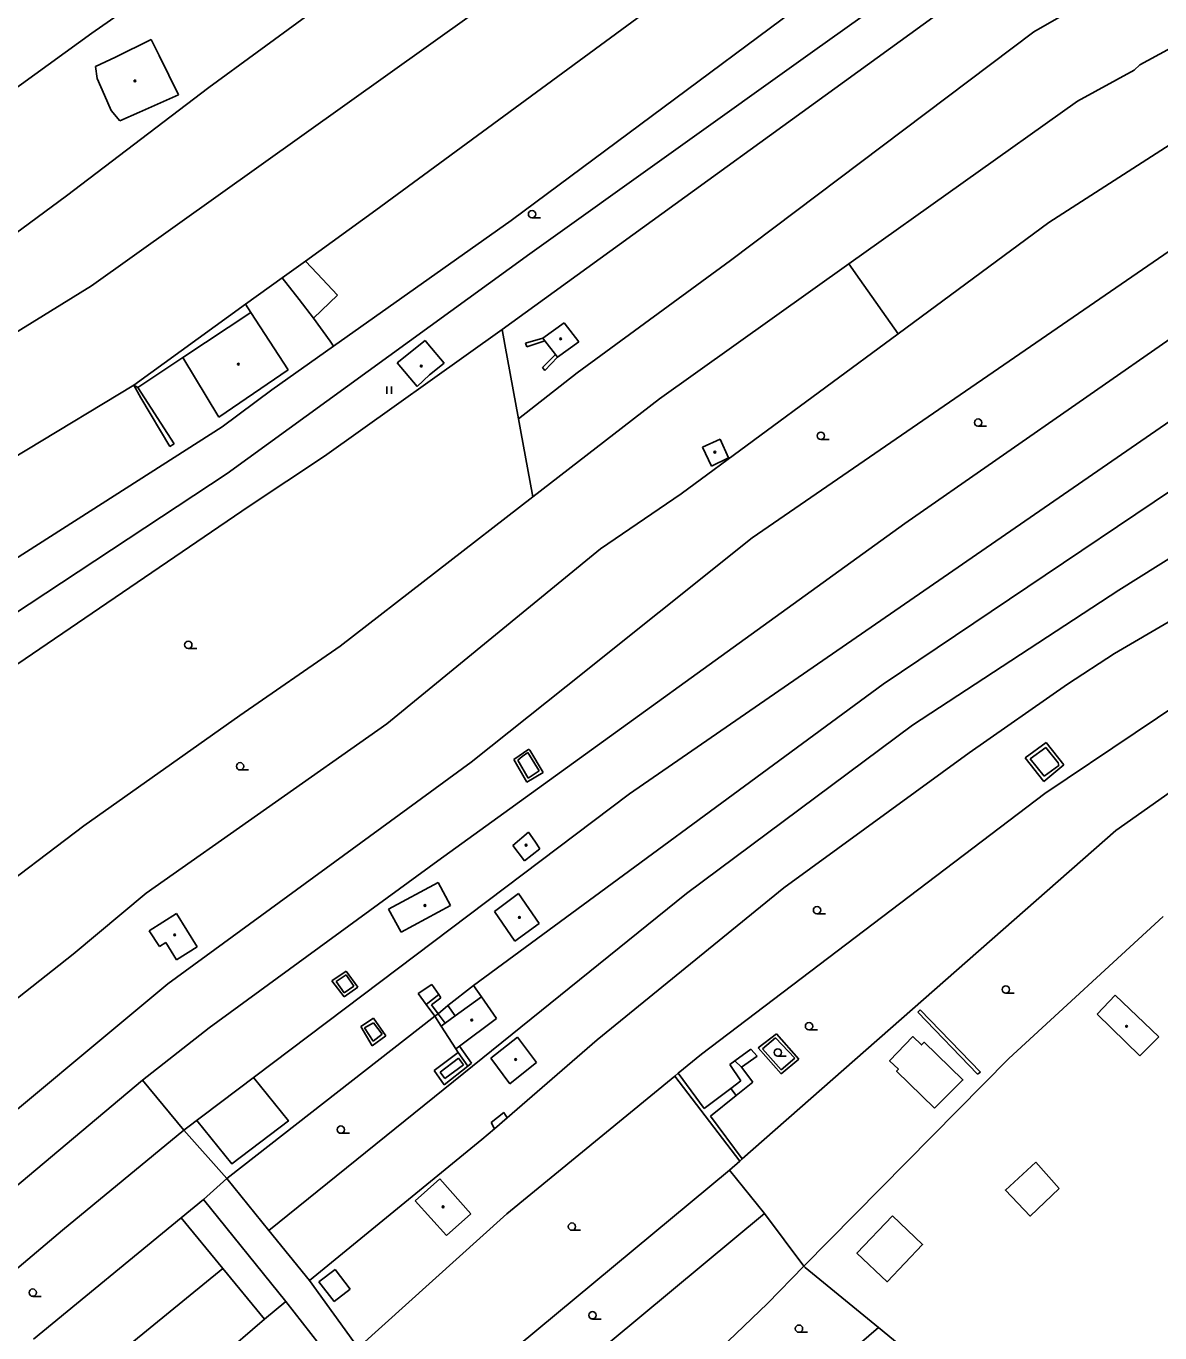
# Model space of a CAD drawing. Extents: x -595546 to -593986, y -1160845 to -1159202.
# Drawn here: x -595090.2 to -594974.1, y -1160581.5 to -1160447.6 of the extents above; entities that cross this region are included whole.
import ezdxf

# ---------------------------------------------------------------- set-up
doc = ezdxf.new("R2010")
doc.units = 0
for name, color, linetype in [('DOP - budovy nerozlisene - VP', 7, 'Continuous'), ('DOP - kresba z DSPS bez souradnic', 7, 'Continuous'), ('DOP - rozhrani ploch obecne', 7, 'Continuous'), ('Level 36', 7, 'Continuous'), ('Level 39', 7, 'Continuous'), ('TM - letecke snimky - pomocna linie', 7, 'Continuous'), ('TM - plot drateny_ kovovy - VP', 7, 'Continuous'), ('TM - rozhrani ploch obecne - VP', 7, 'Continuous'), ('TM - vjezd na pozemek', 7, 'Continuous')]:
    doc.layers.add(name, color=color, linetype=linetype)

msp = doc.modelspace()

# ---------------------------------------------------------------- linework, layer by layer
at = {"layer": 'DOP - budovy nerozlisene - VP'}
for points in [[(-595081.09, -1160450.77), (-595077.42, -1160448.99)], [(-595077.42, -1160448.99), (-595076.61, -1160450.63)], [(-595083.12, -1160451.75), (-595081.09, -1160450.77)], [(-595076.61, -1160450.63), (-595074.63, -1160454.64)], [(-595082.97, -1160452.97), (-595083.12, -1160451.75)], [(-595082.21, -1160454.68), (-595082.97, -1160452.97)], [(-595081.52, -1160456.25), (-595082.21, -1160454.68)], [(-595074.63, -1160454.64), (-595078.63, -1160456.41)], [(-595080.65, -1160457.31), (-595081.52, -1160456.25)], [(-595078.63, -1160456.41), (-595080.65, -1160457.31)], [(-595074.17, -1160481.55), (-595067.21, -1160476.93)], [(-595067.21, -1160476.93), (-595063.4, -1160482.82)], [(-595037.3, -1160479.58), (-595035.11, -1160478)], [(-595035.11, -1160478), (-595033.61, -1160479.94)], [(-595037.1, -1160479.84), (-595037.3, -1160479.58)], [(-595052.23, -1160482.11), (-595049.35, -1160479.82)], [(-595049.35, -1160479.82), (-595049.07, -1160480.15)], [(-595049.07, -1160480.15), (-595047.4, -1160482.12)], [(-595036.02, -1160481.24), (-595037.1, -1160479.84)], [(-595033.61, -1160479.94), (-595035.8, -1160481.53)], [(-595070.51, -1160487.65), (-595074.17, -1160481.55)], [(-595050.19, -1160484.53), (-595052.23, -1160482.11)], [(-595047.4, -1160482.12), (-595048.91, -1160483.34)], [(-595035.8, -1160481.53), (-595036.02, -1160481.24)], [(-595063.4, -1160482.82), (-595070.51, -1160487.65)], [(-595048.91, -1160483.34), (-595050.19, -1160484.53)], [(-595020.93, -1160490.75), (-595019.14, -1160489.92)], [(-595019.14, -1160489.92), (-595018.27, -1160491.83)], [(-595020.02, -1160492.7), (-595020.93, -1160490.75)], [(-595018.27, -1160491.83), (-595020.02, -1160492.7)], [(-595040.38, -1160531.54), (-595038.78, -1160530.17)], [(-595038.78, -1160530.17), (-595038.11, -1160531.09)], [(-595039.17, -1160533.12), (-595040.38, -1160531.54)], [(-595037.62, -1160531.89), (-595039.17, -1160533.12)], [(-595038.11, -1160531.09), (-595037.62, -1160531.89)], [(-595053.1, -1160538.06), (-595048.04, -1160535.33)], [(-595048.04, -1160535.33), (-595046.77, -1160537.69)], [(-595042.25, -1160538.31), (-595039.78, -1160536.45)], [(-595039.78, -1160536.45), (-595037.68, -1160539.54)], [(-595077.62, -1160540.27), (-595074.84, -1160538.52)], [(-595074.84, -1160538.52), (-595072.7, -1160541.93)], [(-595051.82, -1160540.43), (-595053.1, -1160538.06)], [(-595046.77, -1160537.69), (-595051.82, -1160540.43)], [(-595040.17, -1160541.36), (-595042.25, -1160538.31)], [(-595037.68, -1160539.54), (-595040.17, -1160541.36)], [(-595076.59, -1160541.89), (-595077.62, -1160540.27)], [(-595075.94, -1160541.48), (-595076.59, -1160541.89)], [(-595074.82, -1160543.26), (-595075.94, -1160541.48)], [(-595072.7, -1160541.93), (-595074.82, -1160543.26)], [(-595046.27, -1160548.99), (-595043.59, -1160547.03)], [(-595043.59, -1160547.03), (-595042.04, -1160549.26)], [(-594980.51, -1160548.81), (-594978.68, -1160546.88)], [(-594974.19, -1160551.13), (-594978.68, -1160546.88)], [(-595047.32, -1160549.76), (-595046.27, -1160548.99)], [(-595042.04, -1160549.26), (-595045.85, -1160552.09)], [(-594976.13, -1160553.08), (-594980.51, -1160548.81)], [(-595047.72, -1160550.05), (-595047.32, -1160549.76)], [(-595046.23, -1160552.37), (-595047.72, -1160550.05)], [(-595039.9, -1160551.17), (-595042.62, -1160553.33)], [(-595037.96, -1160553.77), (-595039.9, -1160551.17)], [(-594974.19, -1160551.13), (-594976.13, -1160553.08)], [(-595045.85, -1160552.09), (-595046.23, -1160552.37)], [(-595042.62, -1160553.33), (-595040.69, -1160555.96)], [(-595039.44, -1160554.98), (-595037.96, -1160553.77)], [(-595040.69, -1160555.96), (-595039.44, -1160554.98)], [(-595047.87, -1160565.7), (-595050.39, -1160567.96)], [(-595044.67, -1160569.27), (-595047.87, -1160565.7)], [(-595050.39, -1160567.96), (-595047.18, -1160571.5)], [(-595047.18, -1160571.5), (-595044.67, -1160569.27)]]:
    msp.add_lwpolyline(points, dxfattribs=at)
at = {"layer": 'DOP - kresba z DSPS bez souradnic'}
for points in [[(-595063.99, -1160473.38), (-595062.26, -1160475.62)], [(-595062.26, -1160475.62), (-595060.8, -1160477.51)], [(-595067.76, -1160476.1), (-595067.21, -1160476.93)], [(-595039.09, -1160480.08), (-595037.3, -1160479.58)], [(-595038.95, -1160480.45), (-595039.09, -1160480.08)], [(-595037.1, -1160479.84), (-595038.95, -1160480.45)], [(-595074.17, -1160481.55), (-595078.79, -1160484.61)], [(-595037.32, -1160482.58), (-595036.02, -1160481.24)], [(-595035.8, -1160481.53), (-595037.1, -1160482.89)], [(-595037.1, -1160482.89), (-595037.32, -1160482.58)], [(-595078.79, -1160484.61), (-595079.21, -1160484.37)], [(-595078.49, -1160485.69), (-595079.21, -1160484.37)], [(-595078.79, -1160484.61), (-595075.08, -1160490.4)], [(-595075.53, -1160490.67), (-595078.49, -1160485.69)], [(-595075.08, -1160490.4), (-595075.53, -1160490.67)], [(-594985.72, -1160520.98), (-594987.89, -1160522.57)], [(-594983.93, -1160523.29), (-594985.72, -1160520.98)], [(-595040.26, -1160522.72), (-595038.74, -1160521.68)], [(-595039.41, -1160522.41), (-595039.86, -1160522.8)], [(-595038.85, -1160522.03), (-595039.41, -1160522.41)], [(-595037.67, -1160523.91), (-595038.85, -1160522.03)], [(-595038.74, -1160521.68), (-595038.65, -1160521.78)], [(-595038.65, -1160521.78), (-595037.28, -1160524.06)], [(-594987.39, -1160522.67), (-594985.78, -1160521.49)], [(-594985.78, -1160521.49), (-594984.49, -1160523.08)], [(-595038.95, -1160525.06), (-595040.26, -1160522.72)], [(-595039.86, -1160522.8), (-595038.82, -1160524.63)], [(-594987.89, -1160522.57), (-594985.98, -1160524.97)], [(-594985.94, -1160524.43), (-594987.39, -1160522.67)], [(-594985.98, -1160524.97), (-594983.93, -1160523.29)], [(-594984.45, -1160523.35), (-594985.94, -1160524.43)], [(-594984.49, -1160523.08), (-594984.45, -1160523.35)], [(-595037.28, -1160524.06), (-595038.95, -1160525.06)], [(-595038.82, -1160524.63), (-595037.67, -1160523.91)], [(-595057.46, -1160544.4), (-595058.93, -1160545.39)], [(-595058.46, -1160545.48), (-595057.46, -1160544.79)], [(-595056.26, -1160546.06), (-595057.46, -1160544.4)], [(-595057.46, -1160544.79), (-595056.68, -1160545.95)], [(-595058.93, -1160545.39), (-595057.66, -1160547.06)], [(-595057.64, -1160546.62), (-595058.46, -1160545.48)], [(-595057.66, -1160547.06), (-595056.26, -1160546.06)], [(-595056.68, -1160545.95), (-595057.64, -1160546.62)], [(-595050.09, -1160546.72), (-595048.66, -1160545.77)], [(-595048.66, -1160545.77), (-595047.97, -1160546.81)], [(-595044.39, -1160545.89), (-595043.59, -1160547.03)], [(-595049.26, -1160547.83), (-595050.09, -1160546.72)], [(-595049.26, -1160547.83), (-595047.97, -1160546.81)], [(-595048.37, -1160549.04), (-595049.26, -1160547.83)], [(-595047.76, -1160547.14), (-595048.72, -1160547.87)], [(-595048.72, -1160547.87), (-595048.04, -1160548.78)], [(-595047.97, -1160546.81), (-595047.76, -1160547.14)], [(-595046.27, -1160548.99), (-595047.02, -1160547.95)], [(-595055.95, -1160550.1), (-595054.66, -1160549.22)], [(-595054.66, -1160549.22), (-595053.37, -1160551.03)], [(-595047.72, -1160550.05), (-595048.37, -1160549.04)], [(-595048.04, -1160548.78), (-595047.32, -1160549.76)], [(-594998.63, -1160548.38), (-594998.87, -1160548.61)], [(-594998.87, -1160548.61), (-594992.78, -1160554.98)], [(-594992.45, -1160554.75), (-594998.63, -1160548.38)], [(-595054.78, -1160552.05), (-595055.95, -1160550.1)], [(-595055.56, -1160550.22), (-595054.66, -1160549.72)], [(-595054.69, -1160551.58), (-595055.56, -1160550.22)], [(-595054.66, -1160549.72), (-595053.76, -1160550.88)], [(-595053.37, -1160551.03), (-595054.78, -1160552.05)], [(-595053.76, -1160550.88), (-595054.69, -1160551.58)], [(-595015.23, -1160552.26), (-595013.36, -1160550.82)], [(-595014.8, -1160552.39), (-595013.48, -1160551.25)], [(-595013.48, -1160551.25), (-595011.48, -1160553.33)], [(-595013.36, -1160550.82), (-595011.06, -1160553.42)], [(-595048.44, -1160554.58), (-595045.96, -1160552.75)], [(-595047.82, -1160554.75), (-595045.94, -1160553.32)], [(-595046.23, -1160552.37), (-595045.96, -1160552.75)], [(-595045.96, -1160552.75), (-595044.99, -1160554.15)], [(-595045.94, -1160553.32), (-595045.43, -1160554)], [(-595045.85, -1160552.09), (-595044.62, -1160553.85)], [(-595017.64, -1160553.6), (-595015.98, -1160552.4)], [(-595015.33, -1160553.14), (-595016.94, -1160554.24)], [(-595015.98, -1160552.4), (-595015.33, -1160553.14)], [(-595012.9, -1160554.93), (-595015.23, -1160552.26)], [(-595012.87, -1160554.53), (-595014.8, -1160552.39)], [(-595047.41, -1160556.06), (-595048.44, -1160554.58)], [(-595047.41, -1160556.06), (-595044.99, -1160554.15)], [(-595045.43, -1160554), (-595047.33, -1160555.41)], [(-595044.99, -1160554.15), (-595044.62, -1160553.85)], [(-595018.16, -1160553.99), (-595017.64, -1160553.6)], [(-595017, -1160555.65), (-595018.16, -1160553.99)], [(-595016.94, -1160554.24), (-595017.64, -1160553.6)], [(-595016.94, -1160554.24), (-595015.8, -1160555.78)], [(-595011.06, -1160553.42), (-595012.9, -1160554.93)], [(-595011.48, -1160553.33), (-595012.87, -1160554.53)], [(-595047.33, -1160555.41), (-595047.82, -1160554.75)], [(-595023.78, -1160555.16), (-595017.13, -1160563.87)], [(-595023.42, -1160554.87), (-595020.76, -1160558.5)], [(-595018.05, -1160556.44), (-595017, -1160555.65)], [(-595015.8, -1160555.78), (-595017.49, -1160557.16)], [(-594992.78, -1160554.98), (-594992.45, -1160554.75)], [(-595020.76, -1160558.5), (-595018.05, -1160556.44)], [(-595020.11, -1160559.27), (-595017.49, -1160557.16)], [(-595017.49, -1160557.16), (-595018.05, -1160556.44)], [(-595041.31, -1160558.9), (-595042.61, -1160559.93)], [(-595042.61, -1160559.93), (-595042.24, -1160560.56)], [(-595040.95, -1160559.43), (-595041.31, -1160558.9)], [(-595016.88, -1160563.65), (-595020.11, -1160559.27)], [(-595060.24, -1160576.24), (-595058.59, -1160574.97)], [(-595058.59, -1160574.97), (-595057.03, -1160577)], [(-595058.68, -1160578.27), (-595060.24, -1160576.24)], [(-595057.03, -1160577), (-595058.68, -1160578.27)]]:
    msp.add_lwpolyline(points, dxfattribs=at)
at = {"layer": 'DOP - rozhrani ploch obecne'}
for points in [[(-595083.53, -1160474.2), (-595009.84, -1160421.63)], [(-595005.16, -1160430.27), (-595054.42, -1160466.47)], [(-594986.99, -1160448.18), (-594959.48, -1160432.37)], [(-594996.05, -1160434.43), (-595040.56, -1160467.52)], [(-594950.27, -1160437.5), (-594976.15, -1160451.57)], [(-594994.66, -1160439.5), (-595009.66, -1160450.23)], [(-595083.49, -1160448.33), (-595075.08, -1160442.43)], [(-595071.51, -1160453.9), (-595056.67, -1160442.99)], [(-595041.46, -1160478.68), (-594993, -1160443.54)], [(-595099.32, -1160459.75), (-595083.49, -1160448.33)], [(-595018.08, -1160471.62), (-594986.99, -1160448.18)], [(-595009.66, -1160450.23), (-595038.62, -1160470.93)], [(-594976.15, -1160451.57), (-594976.73, -1160452.1)], [(-594976.73, -1160452.1), (-594982.51, -1160455.28)], [(-595086.1, -1160464.98), (-595071.51, -1160453.9)], [(-594982.51, -1160455.28), (-595005.94, -1160471.97)], [(-594985.45, -1160467.73), (-594973.02, -1160459.74)], [(-595107.16, -1160480.54), (-595086.1, -1160464.98)], [(-595054.42, -1160466.47), (-595061.63, -1160471.67)], [(-595040.56, -1160467.52), (-595058.73, -1160480.38)], [(-594969.32, -1160468.04), (-595015.84, -1160500.02)], [(-595000.89, -1160479.11), (-594985.45, -1160467.73)], [(-595038.62, -1160470.93), (-595069.65, -1160493.45)], [(-595033.8, -1160483.11), (-595018.08, -1160471.62)], [(-595061.63, -1160471.67), (-595063.99, -1160473.38)], [(-595060.43, -1160472.95), (-595061.63, -1160471.67)], [(-595058.34, -1160475.17), (-595060.43, -1160472.95)], [(-595005.94, -1160471.97), (-595025.34, -1160485.79)], [(-595005.94, -1160471.97), (-595004.81, -1160473.57)], [(-595138.72, -1160508.3), (-595083.53, -1160474.2)], [(-595063.99, -1160473.38), (-595067.76, -1160476.1)], [(-595004.81, -1160473.57), (-595000.89, -1160479.11)], [(-595060.8, -1160477.51), (-595058.34, -1160475.17)], [(-595067.76, -1160476.1), (-595079.21, -1160484.37)], [(-595059.09, -1160479.88), (-595060.8, -1160477.51)], [(-595059.68, -1160491.67), (-595041.46, -1160478.68)], [(-595041.18, -1160480.21), (-595041.46, -1160478.68)], [(-595028.43, -1160526.26), (-594960.2, -1160479.18)], [(-595023.14, -1160495.52), (-595000.89, -1160479.11)], [(-594972.26, -1160479.1), (-595000.22, -1160498.56)], [(-595065.05, -1160484.85), (-595058.73, -1160480.38)], [(-595058.73, -1160480.38), (-595059.09, -1160479.88)], [(-595039.78, -1160487.82), (-595041.18, -1160480.21)], [(-595039.78, -1160487.82), (-595033.8, -1160483.11)], [(-595079.21, -1160484.37), (-595134.04, -1160517.5)], [(-595070.16, -1160488.66), (-595065.05, -1160484.85)], [(-595025.34, -1160485.79), (-595038.31, -1160495.84)], [(-595002.44, -1160515), (-594958.06, -1160485.17)], [(-595131.19, -1160527.61), (-595070.16, -1160488.66)], [(-595039.6, -1160488.95), (-595039.78, -1160487.82)], [(-595038.31, -1160495.84), (-595039.6, -1160488.95)], [(-595067.39, -1160496.78), (-595059.68, -1160491.67)], [(-594954.67, -1160490.56), (-594978.29, -1160505.4)], [(-595069.65, -1160493.45), (-595093.36, -1160509.09)], [(-594978.74, -1160511.86), (-594948.79, -1160494.4)], [(-595031.39, -1160501.14), (-595023.14, -1160495.52)], [(-595095.72, -1160516.06), (-595067.39, -1160496.78)], [(-595058.05, -1160511.13), (-595038.31, -1160495.84)], [(-595000.22, -1160498.56), (-595048.07, -1160533.13)], [(-595015.84, -1160500.02), (-595034.9, -1160515.25)], [(-595053.3, -1160519.07), (-595031.39, -1160501.14)], [(-594978.29, -1160505.4), (-594999.42, -1160519.23)], [(-595068.35, -1160518.23), (-595058.05, -1160511.13)], [(-594983.56, -1160515), (-594978.74, -1160511.86)], [(-594985.87, -1160526.21), (-594967.36, -1160513.78)], [(-595034.9, -1160515.25), (-595044.66, -1160523)], [(-595044.39, -1160545.89), (-595002.44, -1160515)], [(-594993.61, -1160522.04), (-594983.56, -1160515)], [(-595084.34, -1160529.54), (-595068.35, -1160518.23)], [(-595077.94, -1160536.42), (-595053.3, -1160519.07)], [(-594999.42, -1160519.23), (-595022.58, -1160536.46)], [(-594962.47, -1160518.63), (-594978.59, -1160530)], [(-595012.61, -1160535.88), (-594993.61, -1160522.04)], [(-595044.66, -1160523), (-595051.14, -1160527.74)], [(-595074.08, -1160560.71), (-595028.43, -1160526.26)], [(-595021.03, -1160552.91), (-594985.87, -1160526.21)], [(-595051.14, -1160527.74), (-595075.71, -1160545.71)], [(-595094.71, -1160537.37), (-595084.34, -1160529.54)], [(-594978.59, -1160530), (-595016.88, -1160563.65)], [(-595048.07, -1160533.13), (-595071.48, -1160550.22)], [(-595031.73, -1160551.44), (-595012.61, -1160535.88)], [(-595085.41, -1160542.67), (-595077.94, -1160536.42)], [(-595022.58, -1160536.46), (-595065.38, -1160570.98)], [(-594973.74, -1160538.82), (-594989.55, -1160553.36)], [(-595122.87, -1160572.26), (-595085.41, -1160542.67)], [(-595075.71, -1160545.71), (-595097.71, -1160564.02)], [(-595047.02, -1160547.95), (-595044.39, -1160545.89)], [(-595048.04, -1160548.78), (-595047.02, -1160547.95)], [(-595069.69, -1160565.67), (-595048.37, -1160549.04)], [(-595048.37, -1160549.04), (-595048.04, -1160548.78)], [(-595071.48, -1160550.22), (-595078.3, -1160555.58)], [(-595040.95, -1160559.43), (-595031.73, -1160551.44)], [(-595023.42, -1160554.87), (-595021.03, -1160552.91)], [(-594989.55, -1160553.36), (-595010.55, -1160574.63)], [(-595078.3, -1160555.58), (-595112.65, -1160584.41)], [(-595074.08, -1160560.71), (-595078.3, -1160555.58)], [(-595041, -1160569.29), (-595023.78, -1160555.16)], [(-595023.78, -1160555.16), (-595023.42, -1160554.87)], [(-595042.24, -1160560.56), (-595040.95, -1160559.43)], [(-595074.08, -1160560.71), (-595086.5, -1160570.95)], [(-595069.69, -1160565.67), (-595074.08, -1160560.71)], [(-595043.54, -1160561.67), (-595042.24, -1160560.56)], [(-595061.22, -1160576.11), (-595043.54, -1160561.67)], [(-595017.13, -1160563.87), (-595018.19, -1160564.8)], [(-595016.88, -1160563.65), (-595017.13, -1160563.87)], [(-595018.19, -1160564.8), (-595049.79, -1160591.05)], [(-595014.6, -1160569.24), (-595018.19, -1160564.8)], [(-595074.36, -1160569.68), (-595072.07, -1160567.8)], [(-595056.23, -1160583.02), (-595041, -1160569.29)], [(-595046.2, -1160595.54), (-595014.6, -1160569.24)], [(-595014.6, -1160569.24), (-595010.55, -1160574.63)], [(-595089.48, -1160582.1), (-595074.36, -1160569.68)], [(-595074.36, -1160569.68), (-595070.1, -1160574.86)], [(-595086.5, -1160570.95), (-595094.08, -1160577.34)], [(-595084.98, -1160587.02), (-595070.1, -1160574.86)], [(-595070.1, -1160574.86), (-595065.81, -1160580.07)], [(-595063.62, -1160578.24), (-595065.81, -1160580.07)], [(-595065.81, -1160580.07), (-595079.84, -1160592.16)]]:
    msp.add_lwpolyline(points, dxfattribs=at)
at = {"layer": 'Level 36'}
for p, q in [((-595038.41, -1160467.25), (-595037.53, -1160467.25)), ((-595053.3, -1160485.26), (-595053.3, -1160484.51)), ((-595052.8, -1160485.26), (-595052.8, -1160484.51)), ((-594992.71, -1160488.59), (-594991.84, -1160488.59)), ((-595008.82, -1160489.95), (-595007.95, -1160489.95)), ((-595073.62, -1160511.36), (-595072.75, -1160511.36)), ((-595068.32, -1160523.8), (-595067.45, -1160523.8)), ((-595009.21, -1160538.55), (-595008.34, -1160538.55)), ((-594989.87, -1160546.68), (-594989, -1160546.68)), ((-595010.03, -1160550.43), (-595009.16, -1160550.43)), ((-595013.23, -1160553.12), (-595012.36, -1160553.12)), ((-595058, -1160561.02), (-595057.12, -1160561.02)), ((-595034.32, -1160570.96), (-595033.45, -1160570.96)), ((-595089.56, -1160577.73), (-595088.68, -1160577.73)), ((-595032.21, -1160580.05), (-595031.34, -1160580.05)), ((-595011.06, -1160581.41), (-595010.18, -1160581.41))]:
    msp.add_line(p, q, dxfattribs=at)
for centre in [(-595038.41, -1160466.87), (-594992.71, -1160488.22), (-595008.82, -1160489.57), (-595073.62, -1160510.99), (-595068.32, -1160523.43), (-595009.21, -1160538.17), (-594989.87, -1160546.3), (-595010.03, -1160550.06), (-595013.23, -1160552.75), (-595058, -1160560.65), (-595034.32, -1160570.59), (-595089.56, -1160577.35), (-595032.21, -1160579.67), (-595011.06, -1160581.04)]:
    msp.add_circle(centre, 0.375, dxfattribs=at)
at = {"layer": 'Level 39'}
for centre, radius in [((-595079.09, -1160453.22), 0.09), ((-595079.09, -1160453.22), 0.0398), ((-595035.47, -1160479.64), 0.09), ((-595035.47, -1160479.64), 0.0398), ((-595068.5, -1160482.23), 0.09), ((-595068.5, -1160482.23), 0.0398), ((-595049.76, -1160482.43), 0.09), ((-595049.76, -1160482.43), 0.0398), ((-595019.68, -1160491.25), 0.09), ((-595019.68, -1160491.25), 0.0398), ((-595039.02, -1160531.51), 0.09), ((-595039.02, -1160531.51), 0.0398), ((-595049.38, -1160537.69), 0.09), ((-595049.38, -1160537.69), 0.0398), ((-595039.7, -1160538.91), 0.09), ((-595039.7, -1160538.91), 0.0398), ((-595075.02, -1160540.7), 0.09), ((-595075.02, -1160540.7), 0.0398), ((-595044.58, -1160549.43), 0.09), ((-595044.58, -1160549.43), 0.0398), ((-594977.5, -1160550.07), 0.09), ((-594977.5, -1160550.07), 0.0398), ((-595040.08, -1160553.47), 0.09), ((-595040.08, -1160553.47), 0.0398), ((-595047.52, -1160568.56), 0.09), ((-595047.52, -1160568.56), 0.0398)]:
    msp.add_circle(centre, radius, dxfattribs=at)
at = {"layer": 'TM - letecke snimky - pomocna linie'}
for points in [[(-594997.16, -1160558.45), (-594994.26, -1160555.56), (-594998.23, -1160551.7), (-594998.5, -1160551.98), (-594999.38, -1160551.12), (-595001.78, -1160553.59), (-595000.88, -1160554.46), (-595001.06, -1160554.65), (-594997.16, -1160558.45)], [(-595072.76, -1160559.71), (-595069.15, -1160564.17), (-595063.36, -1160559.75), (-595066.94, -1160555.32)], [(-594986.8, -1160563.98), (-594989.91, -1160566.85), (-594987.37, -1160569.5), (-594984.39, -1160566.69)], [(-594984.39, -1160566.69), (-594986.8, -1160563.98)], [(-595001.49, -1160569.48), (-594998.39, -1160572.41), (-595002.02, -1160576.24), (-595005.12, -1160573.31), (-595001.49, -1160569.48)]]:
    msp.add_lwpolyline(points, dxfattribs=at)
at = {"layer": 'TM - plot drateny_ kovovy - VP'}
for points in [[(-595065.38, -1160570.98), (-595069.69, -1160565.67)], [(-595072.07, -1160567.8), (-595063.62, -1160578.24)], [(-595061.22, -1160576.11), (-595065.38, -1160570.98)], [(-595002.92, -1160580.91), (-595010.42, -1160574.78), (-595010.55, -1160574.63)], [(-595056.23, -1160583.02), (-595061.22, -1160576.11)], [(-595063.62, -1160578.24), (-595058.5, -1160584.83)], [(-594997.33, -1160585.48), (-595002.92, -1160580.91)]]:
    msp.add_lwpolyline(points, dxfattribs=at)
at = {"layer": 'TM - rozhrani ploch obecne - VP'}
for points in [[(-595010.55, -1160574.63), (-595014.27, -1160578.46)], [(-595014.27, -1160578.46), (-595018.3, -1160582.33)], [(-595002.92, -1160580.91), (-595008.86, -1160586.03)]]:
    msp.add_lwpolyline(points, dxfattribs=at)
at = {"layer": 'TM - vjezd na pozemek'}
msp.add_lwpolyline([(-595072.07, -1160567.8), (-595069.69, -1160565.67)], dxfattribs=at)

doc.saveas('drawing.dxf')
